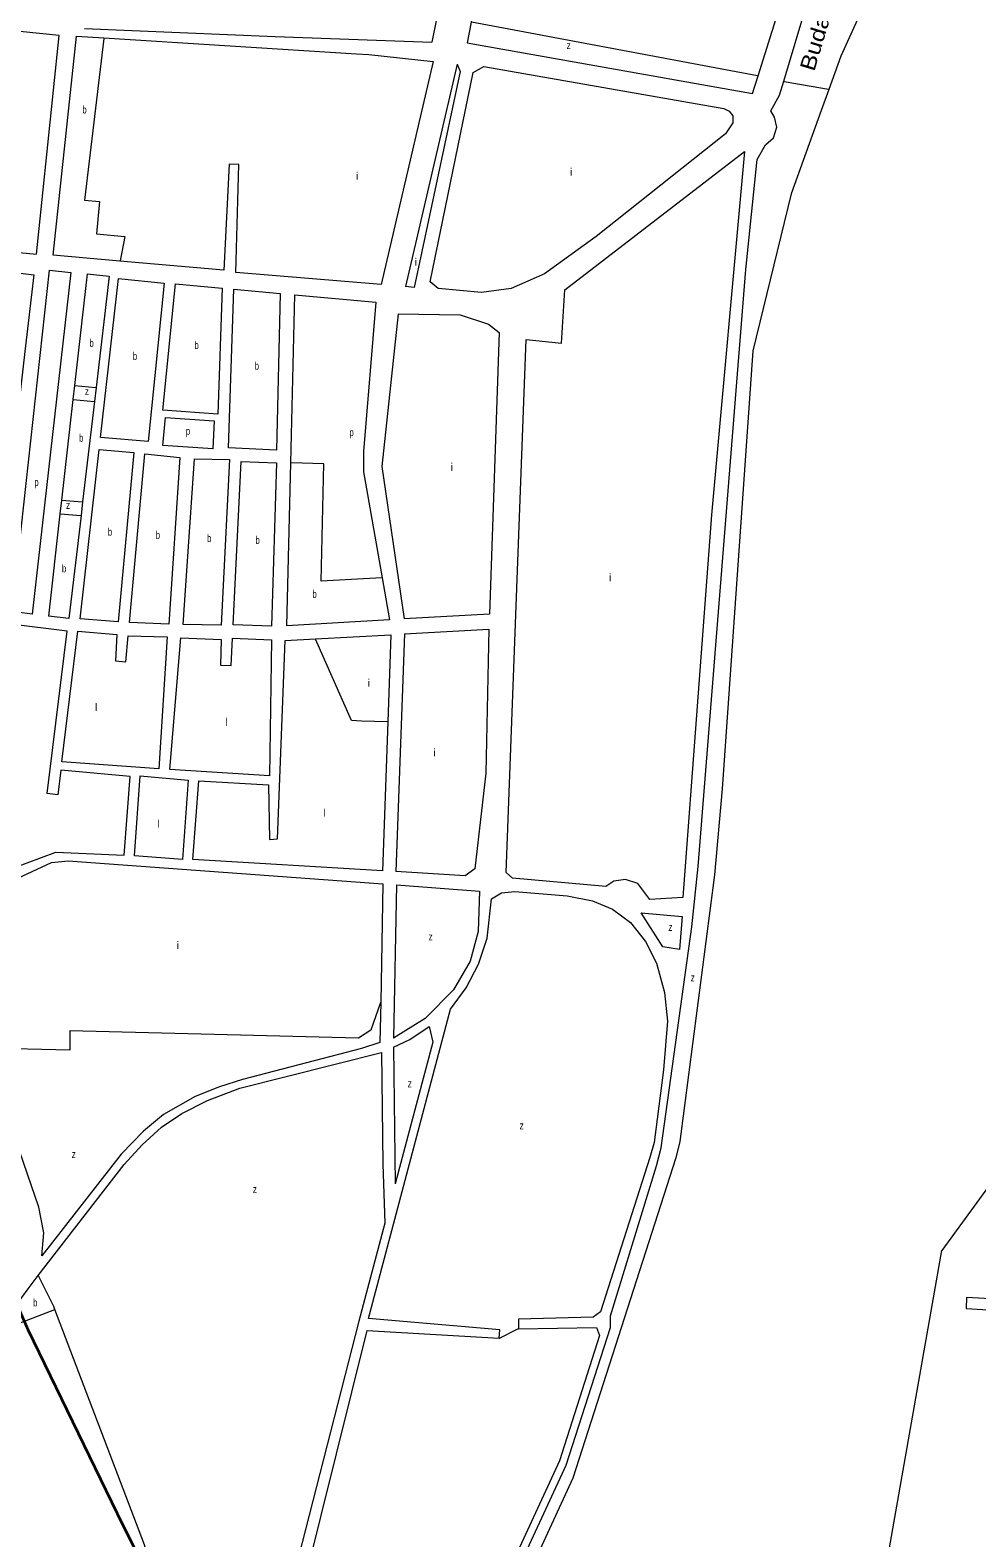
# Model space of a CAD drawing. Extents: x 639657 to 671642, y 222838 to 252123.
# Drawn here: x 649239 to 650477, y 232133 to 234105 of the extents above; entities that cross this region are included whole.
import ezdxf
from ezdxf.enums import TextEntityAlignment as Align

# ---------------------------------------------------------------- set-up
doc = ezdxf.new("R2010")
doc.units = 0
doc.header["$LTSCALE"] = 4
for name, color, linetype, lineweight in [('1', 7, 'Continuous', 13), ('21', 7, 'Continuous', 13), ('5', 7, 'Continuous', 13), ('57', 7, 'Continuous', 35)]:
    doc.layers.add(name, color=color, linetype=linetype, lineweight=lineweight)
doc.layers.add('22', color=7, linetype='Continuous')
doc.layers.add('7', color=7, linetype='Continuous')

msp = doc.modelspace()

# ---------------------------------------------------------------- linework, layer by layer
at = {"layer": '1'}
for p, q in [((649299.56, 234097.05), (649335.228, 234094.811)), ((649766.153, 234063.837), (649698.12, 233772.219)), ((649797.67, 234060.38), (649729.826, 233769.57)), ((649292.346, 233788.224), (649241.81, 233341.312)), ((649574.92, 233326.07), (649579.984, 233538.903)), ((649709.076, 233333.806), (649574.92, 233326.07)), ((649728.606, 233315.231), (649717.51, 233004.382)), ((649718.058, 232986.907), (649714.21, 232786.735)), ((649714.234, 232774.628), (649716.492, 232596.153))]:
    msp.add_line(p, q, dxfattribs=at)
for points in [[(649588.512, 234146.12), (649698.92, 234603.3), (649866.3, 234577.79), (649771.084, 234121.385), (649764.387, 234089.283)], [(650191.12, 234045.359), (650253.19, 234243.16), (650279.04, 234421.38), (650288.68, 234427.46), (650301.76, 234508.39), (649926.11, 234568.87), (649816.089, 234116.78), (649815.852, 234115.518), (649810.805, 234088.583)], [(650224.822, 234038.14), (650286.92, 234246.15), (650332.52, 234505.13), (650442.02, 234488.53), (650465.651, 234485.551), (650477.228, 234521.419)], [(649356.465, 233802.874), (649269, 233810.57), (649299.56, 234097.05)], [(649309.89, 234107.33), (649559.3, 234096.69), (649764.387, 234089.283)], [(649335.228, 234094.811), (649665.83, 234074.06), (649681.96, 234073.07), (649766.153, 234063.837)], [(649810.805, 234088.583), (650183.807, 234022.053), (650191.12, 234045.359)], [(649797.67, 234060.38), (649801.62, 234051.07), (649741.21, 233768.62), (649729.826, 233769.57)], [(649762.3, 231869.13), (649772.4, 231864.93), (649940.18, 232227.89), (649998.36, 232408.27), (649997.95, 232423.52), (650058.51, 232619.37), (650064.55, 232643), (650104.58, 232932.12), (650113.04, 233010.96), (650175.02, 233792.05), (650190.2, 233935.97), (650200.75, 233955.07), (650211.5, 233964.3), (650215.81, 233978.25), (650212.82, 233991.15), (650207.837, 233999.334), (650219.35, 234019.81), (650224.822, 234038.14)], [(649698.12, 233772.219), (649508.11, 233788.09), (649511.9, 233929.45), (649499.44, 233929.9), (649492.43, 233790.91), (649356.465, 233802.874)], [(649140.08, 233798.3), (649243.63, 233785.04), (649232.112, 233684.561), (649216.297, 233546.603)], [(649241.81, 233341.312), (649215.27, 233344.65), (649264.47, 233791.03), (649292.346, 233788.224)], [(649313.345, 233786.111), (649296.886, 233640.263), (649294.801, 233621.787), (649279.974, 233490.399), (649277.961, 233472.558), (649262.851, 233338.665)], [(649313.345, 233786.111), (649342.46, 233783.18), (649325.288, 233637.681), (649323.108, 233619.213), (649307.609, 233487.887), (649305.504, 233470.054)], [(649579.984, 233538.903), (649585.22, 233758.97), (649690.976, 233749.099)], [(649690.976, 233749.099), (649675.166, 233553.708), (649675.166, 233527.273), (649699.45, 233388.723), (649709.076, 233333.806)], [(649720.491, 233733.932), (649698.947, 233534.323), (649728.453, 233334.924)], [(649720.491, 233733.932), (649801.34, 233732.87), (649838.49, 233720.57), (649852.45, 233709.59), (649840.06, 233341.36), (649728.453, 233334.924)], [(651605.149, 233596.585), (651606.61, 233541.11), (651784.96, 233458.23), (651833.35, 233458.23), (651854.29, 232792.55), (651598.23, 233016.07), (651494.34, 233052.42), (650673.45, 233099.62), (650523.71, 232852.01), (650926.07, 232829.98), (650916.16, 232678.74), (650674.55, 232686.58), (650674.11, 232668.8), (650835.84, 232663.38), (650818.41, 232427.49), (650463.92, 232447.36), (650463.56, 232432.85), (650817.36, 232411.52), (651399.82, 232378.53), (651371.87, 231887.13), (651367.54, 231831.35)], [(649305.504, 233470.054), (649289.6, 233335.3), (649262.851, 233338.665)], [(649728.606, 233315.231), (649838.97, 233321.39), (649835.13, 233133.19), (649820.62, 233008.17), (649808.15, 232998.95), (649717.51, 233004.382)], [(649699.932, 233005.435), (649451.72, 233020.31), (649459.56, 233123), (649550.65, 233117.71), (649551.87, 233046.59), (649562.62, 233047.22), (649572.53, 233306.52)], [(649572.53, 233306.52), (649612.057, 233308.726), (649710.956, 233314.246)], [(649710.956, 233314.246), (649706.887, 233200.256), (649699.932, 233005.435)], [(649222.88, 232995.73), (649266.95, 233016.51), (649288.86, 233018.41), (649700.501, 232988.195)], [(649700.501, 232988.195), (649697.531, 232833.671), (649696.519, 232781.063)], [(649718.058, 232986.907), (649826.6, 232978.94), (649824.83, 232926.09), (649814.48, 232887.22), (649792.75, 232849.65), (649755.54, 232812.11), (649714.21, 232786.735)], [(649852.47, 232394.09), (649853.55, 232404.83), (649681.68, 232419.91), (649788.86, 232824.52), (649809.51, 232852.2), (649825.65, 232883.33), (649836.86, 232917.26), (649842.54, 232968.9), (649855.39, 232976.53), (649873.01, 232978.44), (649941.33, 232972.75), (649974.63, 232966.26), (650000.83, 232955.48), (650024.45, 232937.83), (650043.97, 232912.87), (650058.12, 232884.49), (650068.83, 232846.24), (650072.88, 232808.63), (650067.44, 232745.26), (650055.11, 232650.1), (650049.72, 232630.56), (649985.28, 232428.7), (649975.6, 232421.41), (649877.63, 232419.19), (649877.62, 232406.51)], [(649714.234, 232774.628), (649735.53, 232784.64), (649761.12, 232801.79), (649765.61, 232781.37), (649716.492, 232596.153)], [(649696.519, 232781.063), (649672.36, 232773.13), (649516.76, 232732.54), (649486.67, 232722.7), (649454.65, 232710.29), (649413.37, 232686.72), (649387.35, 232664.84), (649358.11, 232634.81), (649254.42, 232501.75), (649256.81, 232531.83), (649250.18, 232565.35), (649180.76, 232767.41), (649179.602, 232773.657)], [(649249.595, 232476.12), (649361.75, 232621.26), (649385.4, 232647.22), (649410.99, 232669.96), (649437.44, 232688.18), (649470.97, 232705.11), (649513.1, 232720.94), (649698.422, 232767.792)], [(649698.422, 232767.792), (649700.268, 232621.864), (649702.77, 232544.411)], [(649702.77, 232544.411), (649668.79, 232416.28), (649562.38, 232001.06), (649525.091, 231863.401)], [(649194.31, 232402.14), (649236.25, 232458.85), (649249.595, 232476.12)], [(649566.832, 231955.727), (649579.69, 232001.06), (649679.95, 232404.23), (649852.47, 232394.09)], [(649877.62, 232406.51), (649979.89, 232407.87), (649983.96, 232397.76), (649931.38, 232233.48), (649823.94, 232000.28), (649812.92, 231970.91), (649798.63, 231957.69), (649802.98, 231950.42), (649762.3, 231869.13)]]:
    msp.add_lwpolyline(points, dxfattribs=at)
for points in [[(649276.74, 234098.07), (649023.56, 234123.65), (649005.75, 233972.96), (649041.41, 233969.25), (649020.23, 233836.51), (649101, 233826.72), (649114.23, 233945.51), (649100.69, 233948.75), (649101.14, 233962.29), (649130.57, 233959.24), (649115.61, 233824.76), (649247.31, 233812.11)], [(649818.66, 234049.6), (649832.51, 234057.35), (650146.23, 234002.76), (650153.543, 233999.16), (650158.24, 233993.16), (650158.24, 233983.93), (650148.77, 233969.33), (649979.33, 233835.09), (649911.82, 233786.42), (649868.19, 233766.93), (649829.3, 233762.05), (649772.58, 233767.07), (649762.06, 233775.9)], [(649887.68, 233700.51), (649934.08, 233695.51), (649938.44, 233765.54), (650173.45, 233946.31), (650130.24, 233470.92), (650092.58, 232970.6), (650049.4, 232968.08), (650033.73, 232988.94), (650017.84, 232994.12), (650002.58, 232991.78), (649992.05, 232984.71), (649869.81, 232995.63), (649861.86, 233003.16)], [(649354.49, 233780.37), (649414.42, 233774.26), (649393.17, 233567.18), (649331.08, 233572.43)], [(649429.25, 233773.17), (649490.05, 233767.71), (649484.3, 233602.71), (649412.33, 233607.98)], [(649505.3, 233766.18), (649566.1, 233760.5), (649561.17, 233555.76), (649498.22, 233558.65)], [(649415.954, 233598.547), (649479.637, 233594.243), (649477.875, 233557.233), (649412.699, 233561.639)], [(649329.13, 233556.75), (649374.68, 233552.82), (649354.05, 233330.91), (649304.42, 233334.85)], [(649389.07, 233551.08), (649434.62, 233546.28), (649420.44, 233328.23), (649368.88, 233330.46)], [(649453.95, 233544.32), (649499.93, 233543.39), (649488.76, 233326.63), (649438.92, 233327.78)], [(649514.97, 233541.01), (649561.16, 233539.22), (649554.5, 233325.24), (649504.45, 233327.04)], [(649287.22, 233318.98), (649213.75, 233328.11), (649179.71, 233011.91), (649216.45, 233009.06), (649272.55, 233030.03), (649362.14, 233026.03), (649369.76, 233128.72), (649279.1, 233137.23), (649274.98, 233105.01), (649261.02, 233106.53)], [(649301.19, 233318.96), (649352.53, 233314.37), (649350.78, 233280), (649364.31, 233278.69), (649367.14, 233312.84), (649418.06, 233311.48), (649407.15, 233138.76), (649280.61, 233148.19)], [(649436.11, 233310.38), (649488.74, 233308.15), (649488.07, 233274.64), (649502.03, 233274.19), (649503.57, 233309.85), (649554.49, 233307.63), (649551.95, 233129.74), (649421.54, 233137.88)], [(649383.08, 233129.56), (649445.81, 233123.88), (649438.19, 233020.33), (649375.67, 233025.15)], [(650038.42, 232950.27), (650091.7, 232945.68), (650088.44, 232902.5), (650066.53, 232906.18)]]:
    msp.add_lwpolyline(points, close=True, dxfattribs=at)
at = {"layer": '21'}
for points in [[(650191.12, 234045.359), (650190.62, 234045.452), (649816.285, 234115.437), (649815.852, 234115.518)], [(649335.228, 234094.811), (649335.169, 234094.311), (649310.09, 233882.827), (649329.466, 233881.065), (649325.943, 233838.768), (649362.935, 233835.244), (649356.565, 233803.374), (649356.465, 233802.874)], [(650224.822, 234038.14), (650225.322, 234038.051), (650283.363, 234027.681), (650283.863, 234027.592)], [(649296.886, 233640.263), (649297.386, 233640.218), (649324.788, 233637.726), (649325.288, 233637.681)], [(649294.801, 233621.787), (649295.301, 233621.742), (649322.608, 233619.258), (649323.108, 233619.213)], [(649699.45, 233388.723), (649698.95, 233388.697), (649619.678, 233384.523), (649623.201, 233537.847), (649580.484, 233538.891), (649579.984, 233538.903)], [(649279.974, 233490.399), (649280.474, 233490.354), (649307.109, 233487.932), (649307.609, 233487.887)], [(649277.961, 233472.558), (649278.461, 233472.513), (649305.004, 233470.099), (649305.504, 233470.054)], [(649706.887, 233200.256), (649706.387, 233200.27), (649672.524, 233201.238), (649659.312, 233202.119), (649612.279, 233308.226), (649612.057, 233308.726)], [(649697.531, 232833.671), (649697.35, 232833.17), (649684.414, 232797.218), (649668.561, 232786.644), (649290.713, 232796.337), (649290.713, 232770.783), (649180.101, 232773.644), (649179.602, 232773.657)], [(649271.307, 232431.735), (649269.811, 232435.668), (649249.845, 232475.62), (649249.595, 232476.12)], [(649194.31, 232402.14), (649194.81, 232402.332), (649271.201, 232431.694), (649271.307, 232431.735)], [(649435.192, 231967.793), (649435.042, 231968.293), (649388.505, 232123.751), (649271.307, 232431.735)], [(649852.47, 232394.09), (649852.97, 232394.337), (649877.12, 232406.263), (649877.62, 232406.51)]]:
    msp.add_lwpolyline(points, dxfattribs=at)
at = {"layer": '5'}
for p, q in [((650457.64, 234421.67), (650299.51, 234071.16)), ((650273.9, 233999.85), (650234.63, 233891)), ((650234.63, 233891), (650184.37, 233685.68)), ((650184.37, 233685.68), (650144.29, 233112.75)), ((650144.29, 233112.75), (650134.08, 232999.97)), ((650134.08, 232999.97), (650089.05, 232651.34)), ((650089.05, 232651.34), (650083.45, 232630.08)), ((650083.45, 232630.08), (649948.97, 232211.11)), ((650361.63, 232112.36), (650431.47, 232508.71)), ((649948.97, 232211.11), (649851.65, 232000.28))]:
    msp.add_line(p, q, dxfattribs=at)
for points in [[(650299.51, 234071.16), (650283.863, 234027.592), (650273.9, 233999.85)], [(650560.04, 232843.68), (650920.46, 232826.13), (650911.69, 232686.59), (650568.99, 232696.99), (650431.47, 232508.71)]]:
    msp.add_lwpolyline(points, dxfattribs=at)
at = {"layer": '57'}
msp.add_lwpolyline([(649431.73, 232002.995), (649399.994, 232070.308), (649353.025, 232164.294), (649236.203, 232405.189), (649089.828, 232739.384), (648914.202, 233126.457), (648685.944, 233640.163), (648499.009, 234038.457), (648378.361, 234308.787), (648275.477, 234548.58), (648171.383, 234786.42), (648107.014, 234960.761), (648078.134, 235089.132), (648042.869, 235271.292), (648019.786, 235394.046), (648011.928, 235560.15), (648011.719, 235757.044), (648014.054, 235904.557)], dxfattribs=at)

# ---------------------------------------------------------------- texts
at = {"layer": '22', "width": 1.2}
msp.add_text('Budafoki', height=20, rotation=73.31, dxfattribs=at).set_placement((650282.545, 234109.917), align=Align.CENTER)
at = {"layer": '7'}
for s, width, p in [('z', 0.8, (649940.716, 234080.211)), ('b', 0.75, (649307.281, 233996.078)), ('b', 0.75, (649316.585, 233690.865)), ('b', 0.75, (649453.895, 233687.94)), ('b', 0.75, (649373.299, 233673.775)), ('b', 0.75, (649532.707, 233660.97)), ('z', 0.8, (649310.53, 233627.727)), ('b', 0.75, (649303.067, 233566.666)), ('p', 0.75, (649442.644, 233575.738)), ('p', 0.75, (649656.67, 233573.976)), ('p', 0.75, (649244.473, 233508.769)), ('z', 0.8, (649285.869, 233478.809)), ('b', 0.75, (649340.552, 233443.83)), ('b', 0.75, (649403.28, 233439.655)), ('b', 0.75, (649470.382, 233435.475)), ('b', 0.75, (649533.762, 233433.125)), ('b', 0.75, (649280.584, 233395.978)), ('b', 0.75, (649608.228, 233362.493)), ('z', 0.8, (650073.982, 232926.91)), ('z', 0.8, (649760.16, 232914.415)), ('z', 0.8, (650103.126, 232860.83)), ('z', 0.8, (649732.856, 232722.318)), ('z', 0.8, (649879.322, 232667.242)), ('z', 0.8, (649293.355, 232629.795)), ('z', 0.8, (649530.281, 232583.974)), ('b', 0.75, (649242.907, 232435.668))]:
    msp.add_text(s, height=10, dxfattribs=dict(at, width=width)).set_placement(p)
for s, p in [('i', (649665.136, 233909.3)), ('i', (649945.219, 233914.587)), ('i', (649742.105, 233796.913)), ('i', (649789.225, 233528.594)), ('i', (649996.224, 233384.095)), ('i', (649680.451, 233246.178)), ('l', (649323.741, 233214.456)), ('l', (649494.61, 233195.07)), ('i', (649766.325, 233154.975)), ('l', (649622.32, 233076.111)), ('l', (649405.652, 233062.013)), ('i', (649430.754, 232902.959))]:
    msp.add_text(s, height=10, dxfattribs=at).set_placement(p)

doc.saveas('drawing.dxf')
